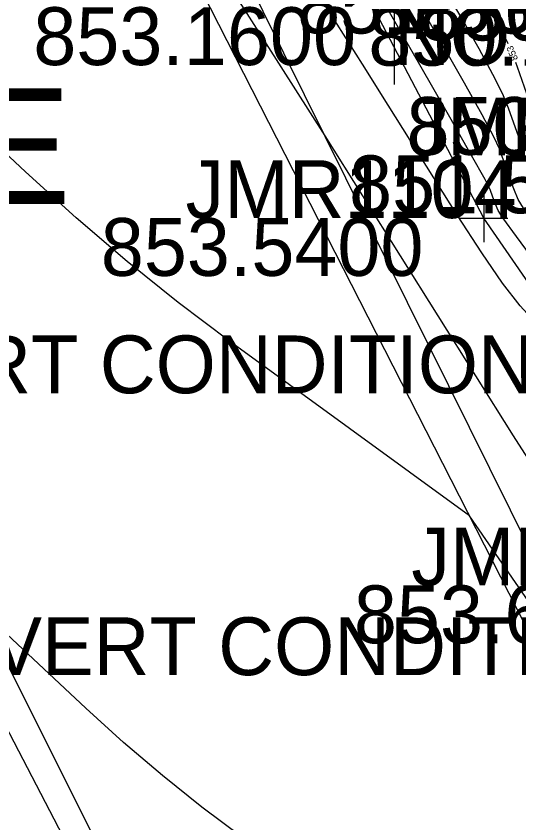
# Model space of a CAD drawing. Extents: x 1654928 to 1810050, y 486881 to 626330.
# Drawn here: x 1801443.01 to 1801453.44, y 489797.37 to 489814.12 of the extents above; entities that cross this region are included whole.
import ezdxf

# ---------------------------------------------------------------- set-up
doc = ezdxf.new("R2010")
doc.units = 0
for name, color, linetype in [('DT_X_Contour_Major', 7, 'Continuous'), ('DT_X_Contour_Minor', 7, 'Continuous'), ('PV_X_EOP', 7, 'Continuous'), ('PV_X_Shoulder', 7, 'Continuous'), ('SN_X_Public', 7, 'Continuous'), ('SV_X_Break_Lines', 7, 'Continuous'), ('SV_X_Center_of_Pavt', 7, 'Continuous'), ('SV_X_CL_Survey_20', 7, 'Continuous'), ('SV_X_Shot_Marker', 7, 'Continuous'), ('SV_X_Text_Comment', 7, 'Continuous'), ('SV_X_Text_Elevation', 7, 'Continuous'), ('SV_X_Text_Name', 7, 'Continuous'), ('VG_X_Text', 7, 'Continuous')]:
    doc.layers.add(name, color=color, linetype=linetype)

msp = doc.modelspace()

# ---------------------------------------------------------------- linework, layer by layer
at = {"layer": 'DT_X_Contour_Major'}
for points in [[(1801456.728, 489797.279), (1801456.615, 489797.441), (1801456.485, 489797.644), (1801455.833, 489798.682), (1801455.212, 489799.659), (1801455.048, 489799.911), (1801454.823, 489800.248), (1801454.535, 489800.671), (1801454.186, 489801.179), (1801452.413, 489803.747), (1801447.436, 489807.37), (1801446.372, 489808.172), (1801445.312, 489809.025), (1801444.256, 489809.93), (1801443.204, 489810.886), (1801440.405, 489813.505), (1801439.39, 489814.411)], [(1801453.512, 489811.392), (1801453.436, 489811.607), (1801453.224, 489812.209), (1801453.103, 489812.497), (1801452.899, 489812.906), (1801452.612, 489813.439), (1801452.242, 489814.094), (1801452.104, 489814.333)]]:
    msp.add_lwpolyline(points, dxfattribs=at)
at = {"layer": 'DT_X_Contour_Minor'}
for points in [[(1801460.651, 489797.994), (1801460.01, 489799.278), (1801459.103, 489801.093), (1801458.525, 489802.244), (1801458.277, 489802.731), (1801458.057, 489803.145), (1801457.893, 489803.404), (1801457.568, 489803.87), (1801457.082, 489804.543), (1801456.434, 489805.424), (1801454.491, 489808.047), (1801453.851, 489808.913), (1801453.391, 489809.54), (1801453.109, 489809.931), (1801453.006, 489810.084), (1801452.954, 489810.213), (1801452.938, 489810.256), (1801452.9, 489810.361), (1801452.845, 489810.517), (1801452.738, 489810.723), (1801452.459, 489811.224), (1801452.006, 489812.019), (1801451.382, 489813.109), (1801448.863, 489817.492)], [(1801462.976, 489791.812), (1801459.274, 489797.704), (1801458.529, 489798.856), (1801457.883, 489799.786), (1801457.333, 489800.494), (1801456.882, 489800.981), (1801455.808, 489801.981), (1801455.351, 489802.477), (1801454.785, 489803.212), (1801454.111, 489804.187), (1801453.327, 489805.401), (1801449.419, 489811.629), (1801446.122, 489816.816)], [(1801458.449, 489803.128), (1801458.117, 489803.75), (1801457.911, 489804.093), (1801457.578, 489804.589), (1801457.118, 489805.238), (1801456.531, 489806.041), (1801454.794, 489808.385), (1801454.22, 489809.165), (1801453.801, 489809.746), (1801453.535, 489810.128), (1801453.425, 489810.311), (1801453.335, 489810.533), (1801453.3, 489810.623), (1801453.26, 489810.729), (1801453.216, 489810.849), (1801453.034, 489811.363), (1801452.92, 489811.61), (1801452.679, 489812.065), (1801452.309, 489812.729), (1801451.812, 489813.601), (1801450.315, 489816.206)], [(1801461.252, 489796.03), (1801459.873, 489798.793), (1801458.882, 489800.78), (1801458.277, 489801.99), (1801458.06, 489802.422), (1801457.997, 489802.541), (1801457.92, 489802.655), (1801457.738, 489802.909), (1801457.449, 489803.303), (1801457.055, 489803.838), (1801454.967, 489806.657), (1801453.759, 489807.783), (1801453.465, 489808.101), (1801453.101, 489808.573), (1801452.668, 489809.2), (1801452.164, 489809.981), (1801450.728, 489812.269), (1801450.194, 489813.119), (1801449.669, 489813.951), (1801449.152, 489814.767)], [(1801453.214, 489813.54), (1801453.119, 489813.748), (1801452.914, 489814.149)], [(1801463.615, 489794.334), (1801461.235, 489799.105), (1801460.422, 489800.731), (1801459.767, 489802.033), (1801459.27, 489803.008), (1801458.93, 489803.659), (1801458.237, 489804.96), (1801457.947, 489805.47), (1801457.598, 489806.026), (1801457.191, 489806.628), (1801456.724, 489807.275), (1801455.401, 489809.062), (1801454.958, 489809.67), (1801454.62, 489810.157), (1801454.389, 489810.522), (1801454.263, 489810.764), (1801454.068, 489811.247), (1801453.99, 489811.445), (1801453.904, 489811.674), (1801453.808, 489811.936), (1801453.704, 489812.229), (1801453.413, 489813.055), (1801453.375, 489813.153)], [(1801447.709, 489797.063), (1801446.866, 489797.696), (1801446.044, 489798.356), (1801445.24, 489799.041), (1801444.457, 489799.751), (1801440.848, 489803.128), (1801442.202, 489794.233)]]:
    msp.add_lwpolyline(points, dxfattribs=at)
at = {"layer": 'PV_X_EOP'}
msp.add_lwpolyline([(1801533.684, 489642.188), (1801522.484, 489664.508), (1801511.881, 489685.341), (1801500.299, 489708.684), (1801491.104, 489726.659), (1801480.832, 489747.383), (1801466.882, 489774.659), (1801456.506, 489795.715), (1801444.637, 489819.009), (1801433.258, 489841.444), (1801422.029, 489863.995), (1801410.905, 489885.928), (1801399.817, 489908.089), (1801388.576, 489930.656), (1801376.228, 489955.188), (1801366.008, 489975.62), (1801354.725, 489997.894)], dxfattribs=at)
at = {"layer": 'PV_X_Shoulder'}
msp.add_lwpolyline([(1801534.471, 489642.456), (1801522.963, 489664.954), (1801512.6, 489685.485), (1801500.973, 489709.112), (1801491.766, 489727.019), (1801481.526, 489747.768), (1801467.484, 489775.07), (1801457.116, 489796.092), (1801445.57, 489819.398), (1801434.029, 489841.927), (1801422.682, 489864.343), (1801411.885, 489886.25), (1801400.664, 489908.455), (1801366.703, 489976.232), (1801355.676, 489998.276)], dxfattribs=at)
at = {"layer": 'SN_X_Public'}
msp.add_line((1801450.85, 489815.901), (1801450.85, 489812.701), dxfattribs=at)
at = {"layer": 'SV_X_Break_Lines'}
msp.add_lwpolyline([(1801537.196, 489641.719), (1801528.364, 489658.964), (1801513.29, 489687.828), (1801498.001, 489720.37), (1801485.256, 489748.381), (1801470.065, 489776.956), (1801457.973, 489802.299), (1801452.712, 489809.925), (1801448.007, 489818.919)], dxfattribs=at)
at = {"layer": 'SV_X_Center_of_Pavt'}
msp.add_lwpolyline([(1801523.585, 489638.313), (1801512.853, 489659.481), (1801502.374, 489680.412), (1801490.819, 489703.952), (1801481.428, 489721.68), (1801470.803, 489742.834), (1801457.335, 489769.613), (1801446.389, 489792.464), (1801435.307, 489813.792), (1801423.54, 489836.522), (1801412.234, 489859.298), (1801401.202, 489881.345), (1801390.005, 489903.67), (1801378.784, 489926.715), (1801366.669, 489950.371), (1801356.567, 489970.63), (1801345.517, 489992.708)], dxfattribs=at)
at = {"layer": 'SV_X_CL_Survey_20'}
msp.add_line((1802886.975, 486913.246), (1801128.538, 490429.055), dxfattribs=at)
msp.add_line((1802886.975, 486913.246), (1801128.538, 490429.055), dxfattribs=at)
at = {"layer": 'SV_X_Shot_Marker'}
for p, q in [((1801450.85, 489814.801), (1801450.85, 489813.801)), ((1801452.712, 489810.425), (1801452.712, 489809.425)), ((1801452.212, 489809.925), (1801453.212, 489809.925)), ((1801452.712, 489809.925), (1801452.712, 489809.925))]:
    msp.add_line(p, q, dxfattribs=at)

# ---------------------------------------------------------------- texts
at = {"layer": 'DT_X_Contour_Minor'}
msp.add_text('853', height=0.14, rotation=112.6439, dxfattribs=at).set_placement((1801453.425, 489813.228))
at = {"layer": 'SV_X_Text_Comment'}
for s, p in [('NOTE 1 DELINEATOR NOTE 2 NOTE 3', (1801450.85, 489813.101)), ('EL*RCP SIZE? 4.50 LOCATION? INVERT CONDITION? POOR', (1801413.98, 489806.288)), ('BL*RCP SIZE? 4.50 LOCATION? INVERT CONDITION? POOR', (1801416.436, 489800.436))]:
    msp.add_text(s, height=1.2, dxfattribs=at).set_placement(p)
at = {"layer": 'SV_X_Text_Elevation'}
for s, p in [('851.3300', (1801448.841, 489813.757)), ('850.1000', (1801451.365, 489813.613)), ('853.1600', (1801443.367, 489813.101)), ('853.1600', (1801443.367, 489813.101)), ('850.1800', (1801450.317, 489813.089)), ('850.4700', (1801451.109, 489811.238)), ('851.5200', (1801449.917, 489810.025)), ('853.5400', (1801444.767, 489808.725)), ('853.6800', (1801450.017, 489801.099))]:
    msp.add_text(s, height=1.2, dxfattribs=at).set_placement(p)
at = {"layer": 'SV_X_Text_Name'}
for s, p in [('JMR1103', (1801451.146, 489811.225)), ('JMR1104', (1801446.525, 489809.925)), ('JMR1096', (1801451.208, 489802.299))]:
    msp.add_text(s, height=1.2, dxfattribs=at).set_placement(p)
at = {"layer": 'VG_X_Text'}
msp.add_text('SIZE? 6" KIND? MAPLE', height=2.4, dxfattribs=at).set_placement((1801409.3, 489810.219))

doc.saveas('drawing.dxf')
